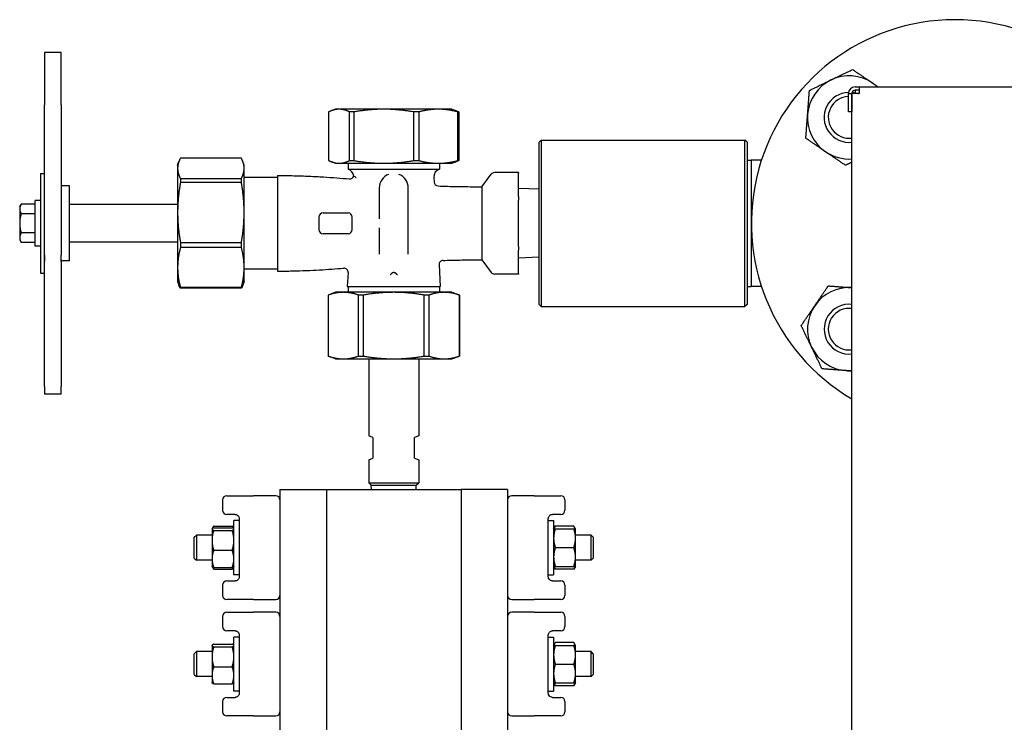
# Model space of a CAD drawing. Header units: inches. Extents: x 18 to 846, y -67 to 561.
# Tile 291 of 656: x 297 to 311, y 236 to 247. Entities that reach past the tile are written whole.
import ezdxf

# ---------------------------------------------------------------- set-up
doc = ezdxf.new("R2010")
doc.units = ezdxf.units.IN
doc.header["$LTSCALE"] = 24
doc.header["$MEASUREMENT"] = 0
doc.layers.add('Visible (ANSI)', color=7, linetype='Continuous', lineweight=30)

msp = doc.modelspace()

# ---------------------------------------------------------------- linework, layer by layer
at = {"layer": 'Visible (ANSI)'}
for p, q in [((297.05263, 246.29633), (297.05263, 245.50941)), ((297.30263, 246.29633), (297.05263, 246.29633)), ((297.30263, 245.50941), (297.30263, 246.29633)), ((309.23913, 245.78036), (309.30263, 245.78036)), ((309.30263, 245.78036), (312.17763, 245.78036)), ((309.30263, 245.78036), (309.30263, 245.68036)), ((309.13913, 245.68036), (309.18913, 245.68036)), ((309.13913, 245.40536), (309.13913, 245.68036)), ((309.18913, 245.68036), (309.18913, 245.40536)), ((309.19013, 219.78036), (309.19013, 245.68036)), ((309.29013, 245.68036), (309.19013, 245.68036)), ((309.30263, 245.73036), (309.23913, 245.73036)), ((309.24013, 245.73036), (309.24013, 245.68036)), ((309.29013, 245.68036), (309.30263, 245.68036)), ((297.05263, 243.2508), (297.05263, 245.50941)), ((297.30263, 245.50941), (297.30263, 243.2508)), ((301.32361, 245.40407), (301.32361, 244.67346)), ((301.42763, 245.44501), (301.37088, 245.42436)), ((301.48092, 245.44501), (301.42763, 245.44501)), ((302.15218, 245.44501), (301.48092, 245.44501)), ((301.70125, 245.40407), (301.63822, 245.40407)), ((301.63822, 244.67346), (301.63822, 245.40407)), ((301.70125, 245.40407), (301.70125, 244.67346)), ((302.97389, 245.44501), (302.15218, 245.44501)), ((302.68026, 245.40407), (302.60311, 245.40407)), ((302.60311, 244.67346), (302.60311, 245.40407)), ((302.68026, 245.40407), (302.68026, 244.67346)), ((303.17763, 245.44501), (302.97389, 245.44501)), ((303.17763, 245.44501), (303.23437, 245.42436)), ((303.28164, 245.40407), (303.26751, 245.40407)), ((303.26751, 244.67346), (303.26751, 245.40407)), ((303.28164, 245.40407), (303.28164, 244.67346)), ((309.18913, 245.40536), (309.13913, 245.40536)), ((304.49013, 244.94911), (304.52138, 244.98036)), ((304.49013, 242.51161), (304.49013, 244.94911)), ((304.52138, 244.98036), (304.52138, 242.48036)), ((304.52138, 244.98036), (307.58388, 244.98036)), ((307.58388, 242.48036), (307.58388, 244.98036)), ((307.61513, 244.94911), (307.58388, 244.98036)), ((307.61513, 244.94911), (307.61513, 242.51161)), ((299.05263, 244.60536), (299.0715, 244.65721)), ((299.05263, 244.60536), (299.05263, 244.55642)), ((300.01168, 244.70737), (299.09357, 244.70737)), ((300.05263, 244.60536), (300.03376, 244.65721)), ((300.05263, 244.55642), (300.05263, 244.60536)), ((301.42763, 244.63251), (301.37088, 244.65317)), ((301.42763, 244.63251), (301.48092, 244.63251)), ((301.48092, 244.63251), (302.15218, 244.63251)), ((301.61513, 244.63251), (301.61513, 244.54536)), ((301.63822, 244.67346), (301.70125, 244.67346)), ((302.15218, 244.63251), (302.97389, 244.63251)), ((302.60311, 244.67346), (302.68026, 244.67346)), ((302.97389, 244.63251), (303.17763, 244.63251)), ((302.99013, 244.63251), (302.99013, 244.54536)), ((303.17763, 244.63251), (303.23437, 244.65317)), ((303.26751, 244.67346), (303.28164, 244.67346)), ((307.61513, 244.67873), (307.67763, 244.68036)), ((307.67763, 244.68036), (307.67763, 242.78036)), ((307.83133, 244.68036), (307.67763, 244.68036)), ((296.99263, 244.48036), (296.99263, 242.98036)), ((296.99263, 244.48036), (297.05263, 244.48036)), ((299.05263, 244.55642), (299.05263, 243.8935)), ((300.05263, 243.8935), (300.05263, 244.55642)), ((300.55263, 244.44892), (300.55263, 243.01181)), ((301.61513, 244.54536), (302.99013, 244.54536)), ((303.62763, 244.28036), (303.7655, 244.46748)), ((304.17763, 244.4929), (303.81581, 244.4929)), ((304.17763, 244.4929), (304.17763, 244.48453)), ((304.17763, 244.13451), (304.17763, 244.48453)), ((297.42763, 244.29286), (297.31825, 244.29286)), ((297.42763, 243.16786), (297.42763, 244.29286)), ((299.09357, 244.40547), (299.09357, 244.34322)), ((299.09357, 244.40547), (300.01168, 244.40547)), ((300.01168, 244.34322), (299.09357, 244.34322)), ((300.01168, 244.34322), (300.01168, 244.40547)), ((300.55263, 244.41786), (300.05263, 244.41786)), ((302.90399, 244.41897), (302.90813, 244.35023)), ((302.08388, 244.26161), (302.08388, 243.79963)), ((302.52138, 243.26403), (302.52138, 244.26161)), ((303.62763, 244.28036), (303.62763, 243.18036)), ((304.49013, 244.24172), (304.17763, 244.25536)), ((296.67763, 243.98036), (296.69996, 244.01904)), ((296.91263, 244.01904), (296.69996, 244.01904)), ((296.91263, 243.38636), (296.91263, 244.07436)), ((296.99263, 244.07436), (296.91263, 244.07436)), ((299.05263, 244.01161), (297.42763, 244.01161)), ((304.17763, 244.13451), (304.17763, 244.08038)), ((304.17763, 243.38035), (304.17763, 244.08038)), ((296.67763, 243.98036), (296.67763, 243.94687)), ((296.67763, 243.94687), (296.67763, 243.73036)), ((296.91263, 243.8747), (296.69996, 243.8747)), ((299.05263, 243.8935), (299.05263, 243.06745)), ((300.05263, 243.06745), (300.05263, 243.8935)), ((301.24013, 243.88661), (301.61513, 243.88661)), ((296.67763, 243.73036), (296.67763, 243.51386)), ((301.17763, 243.82411), (301.17763, 243.63661)), ((301.67763, 243.63661), (301.67763, 243.82411)), ((296.91263, 243.58603), (296.69996, 243.58603)), ((301.61513, 243.57411), (301.24013, 243.57411)), ((302.08388, 243.6611), (302.08388, 243.26403)), ((296.67763, 243.51386), (296.67763, 243.48036)), ((296.67763, 243.48036), (296.69996, 243.44169)), ((296.91263, 243.44169), (296.69996, 243.44169)), ((299.05263, 243.44911), (297.42763, 243.44911)), ((299.09357, 243.44378), (299.09357, 243.36622)), ((299.09357, 243.44378), (300.01168, 243.44378)), ((300.01168, 243.36622), (300.01168, 243.44378)), ((296.99263, 243.38636), (296.91263, 243.38636)), ((300.01168, 243.36622), (299.09357, 243.36622)), ((304.17763, 243.38035), (304.17763, 243.32622)), ((304.17763, 242.9762), (304.17763, 243.32622)), ((297.05263, 243.2508), (297.05263, 243.15372)), ((297.05263, 243.15372), (297.05263, 243.2508)), ((297.05263, 241.27535), (297.05263, 243.15372)), ((297.30263, 243.15372), (297.30263, 243.2508)), ((297.30263, 243.15372), (297.30263, 241.27535)), ((297.42763, 243.16786), (297.31825, 243.16786)), ((303.62763, 243.18036), (303.7655, 242.99325)), ((304.49013, 243.21901), (304.17763, 243.20536)), ((296.99263, 242.98036), (297.05263, 242.98036)), ((299.05263, 243.06745), (299.05263, 242.85536)), ((300.05263, 242.85536), (300.05263, 243.06745)), ((300.55263, 243.04286), (300.05263, 243.04286)), ((301.61516, 242.98986), (301.60263, 242.78186)), ((302.98311, 243.10586), (303.00263, 242.78186)), ((304.17763, 242.96783), (303.81581, 242.96783)), ((304.17763, 242.9762), (304.17763, 242.96783)), ((299.05263, 242.85536), (299.0715, 242.80352)), ((300.05263, 242.85536), (300.03376, 242.80352)), ((299.09357, 242.76868), (299.09357, 242.75336)), ((299.09357, 242.76868), (300.01168, 242.76868)), ((300.01168, 242.75336), (299.09357, 242.75336)), ((300.01168, 242.75336), (300.01168, 242.76868)), ((301.42763, 242.69286), (301.31513, 242.65192)), ((301.54485, 242.69286), (301.42763, 242.69286)), ((302.30263, 242.69286), (301.54485, 242.69286)), ((301.60263, 242.78186), (303.00263, 242.78186)), ((301.61513, 242.78186), (301.61513, 242.69286)), ((303.0604, 242.69286), (302.30263, 242.69286)), ((302.99013, 242.78186), (302.99013, 242.69286)), ((303.17763, 242.69286), (303.0604, 242.69286)), ((303.17763, 242.69286), (303.29013, 242.65192)), ((307.61513, 242.782), (307.67763, 242.78036)), ((307.83133, 242.78036), (307.67763, 242.78036)), ((301.31598, 242.65192), (301.31513, 242.65192)), ((301.31513, 242.65192), (301.31513, 241.73381)), ((301.31598, 242.65192), (301.31598, 241.73381)), ((301.84488, 242.65192), (301.77373, 242.65192)), ((301.77373, 241.73381), (301.77373, 242.65192)), ((301.84488, 242.65192), (301.84488, 241.73381)), ((302.83153, 242.65192), (302.76037, 242.65192)), ((302.76037, 241.73381), (302.76037, 242.65192)), ((302.83153, 242.65192), (302.83153, 241.73381)), ((303.29013, 242.65192), (303.28927, 242.65192)), ((303.28927, 241.73381), (303.28927, 242.65192)), ((303.29013, 242.65192), (303.29013, 241.73381)), ((304.49013, 242.51161), (304.52138, 242.48036)), ((304.52138, 242.48036), (307.58388, 242.48036)), ((307.61513, 242.51161), (307.58388, 242.48036)), ((301.42763, 241.69286), (301.31513, 241.73381)), ((301.31513, 241.73381), (301.31598, 241.73381)), ((301.42763, 241.69286), (301.54485, 241.69286)), ((301.54485, 241.69286), (302.30263, 241.69286)), ((301.77373, 241.73381), (301.84488, 241.73381)), ((301.92763, 241.69286), (301.92763, 240.5375)), ((302.30263, 241.69286), (303.0604, 241.69286)), ((302.67763, 241.69286), (302.67763, 240.5375)), ((302.76037, 241.73381), (302.83153, 241.73381)), ((303.0604, 241.69286), (303.17763, 241.69286)), ((303.17763, 241.69286), (303.29013, 241.73381)), ((303.28927, 241.73381), (303.29013, 241.73381)), ((297.05263, 241.27535), (297.05263, 241.1644)), ((297.30263, 241.1644), (297.30263, 241.27535)), ((297.30263, 241.1644), (297.05263, 241.1644)), ((301.99013, 240.51161), (301.92763, 240.5375)), ((301.99013, 240.51161), (301.99013, 240.19911)), ((302.67763, 240.5375), (302.61513, 240.51161)), ((302.61513, 240.19911), (302.61513, 240.51161)), ((301.92763, 240.17323), (301.99013, 240.19911)), ((301.92763, 240.17323), (301.92763, 239.83036)), ((302.61513, 240.19911), (302.67763, 240.17323)), ((302.67763, 240.17323), (302.67763, 239.83036)), ((300.59113, 239.73036), (301.29113, 239.73036)), ((300.59113, 239.73036), (300.59113, 225.73036)), ((301.29113, 239.73036), (303.31413, 239.73036)), ((301.29113, 239.73036), (301.29113, 225.73036)), ((301.92763, 239.83036), (302.67763, 239.83036)), ((301.96513, 239.79286), (301.92763, 239.83036)), ((301.96513, 239.79286), (302.64013, 239.79286)), ((301.96676, 239.73036), (301.96513, 239.79286)), ((302.63849, 239.73036), (302.64013, 239.79286)), ((302.64013, 239.79286), (302.67763, 239.83036)), ((303.31413, 239.73036), (303.31413, 225.73036)), ((304.01413, 239.73036), (303.31413, 239.73036)), ((304.01413, 239.73036), (304.01413, 225.73036)), ((299.72863, 239.57286), (299.72863, 239.41786)), ((299.79113, 239.63536), (300.13838, 239.63536)), ((300.13838, 239.63536), (300.19386, 239.63536)), ((300.52863, 239.63536), (300.19386, 239.63536)), ((304.41139, 239.63536), (304.07663, 239.63536)), ((304.41139, 239.63536), (304.46687, 239.63536)), ((304.46687, 239.63536), (304.81413, 239.63536)), ((304.87663, 239.57286), (304.87663, 239.41786)), ((299.91613, 239.35536), (299.79113, 239.35536)), ((299.89863, 238.44886), (299.89863, 239.26186)), ((299.97863, 239.26186), (299.89863, 239.26186)), ((299.97863, 239.29286), (299.97863, 238.41786)), ((304.62663, 238.41786), (304.62663, 239.29286)), ((304.62663, 239.26186), (304.70663, 239.26186)), ((304.81413, 239.35536), (304.68913, 239.35536)), ((304.70663, 239.26186), (304.70663, 238.44886)), ((299.56963, 239.13686), (299.57085, 239.13898)), ((299.56963, 239.13686), (299.56963, 239.13477)), ((299.56963, 239.13477), (299.56963, 238.96537)), ((299.57085, 239.13898), (299.59186, 239.17538)), ((299.59477, 239.18029), (299.87348, 239.18029)), ((299.59477, 239.15456), (299.87348, 239.15456)), ((299.59477, 239.11497), (299.87348, 239.11497)), ((299.89741, 239.13898), (299.87639, 239.17538)), ((299.89863, 239.13686), (299.89741, 239.13898)), ((304.70663, 239.13686), (304.73177, 239.18041)), ((305.01048, 239.18041), (304.73177, 239.18041)), ((304.73177, 239.13686), (305.01048, 239.13686)), ((305.03563, 239.13686), (305.01048, 239.18041)), ((305.03563, 238.99611), (305.03563, 239.13686)), ((299.30263, 239.01161), (299.33388, 239.04286)), ((299.30263, 238.69911), (299.30263, 239.01161)), ((299.33388, 239.04286), (299.33388, 238.66786)), ((299.56963, 239.04286), (299.33388, 239.04286)), ((299.56963, 238.96537), (299.56963, 238.68597)), ((305.27138, 239.04286), (305.03563, 239.04286)), ((305.03563, 238.71461), (305.03563, 238.99611)), ((305.27138, 238.66786), (305.27138, 239.04286)), ((305.30263, 239.01161), (305.27138, 239.04286)), ((305.30263, 239.01161), (305.30263, 238.69911)), ((299.59477, 238.81577), (299.87348, 238.81577)), ((304.73177, 238.85536), (305.01048, 238.85536)), ((299.30263, 238.69911), (299.33388, 238.66786)), ((299.56963, 238.66786), (299.33388, 238.66786)), ((299.56963, 238.68597), (299.56963, 238.57386)), ((305.03563, 238.57386), (305.03563, 238.71461)), ((305.27138, 238.66786), (305.03563, 238.66786)), ((305.30263, 238.69911), (305.27138, 238.66786)), ((299.56963, 238.57386), (299.57085, 238.57175)), ((299.57085, 238.57175), (299.59186, 238.53535)), ((299.59477, 238.55616), (299.87348, 238.55616)), ((299.59477, 238.53044), (299.87348, 238.53044)), ((299.89741, 238.57175), (299.87639, 238.53535)), ((299.89863, 238.57386), (299.89741, 238.57175)), ((304.70663, 238.57386), (304.73177, 238.53032)), ((304.73177, 238.57386), (305.01048, 238.57386)), ((305.01048, 238.53032), (304.73177, 238.53032)), ((305.03563, 238.57386), (305.01048, 238.53032)), ((299.97863, 238.44886), (299.89863, 238.44886)), ((304.62663, 238.44886), (304.70663, 238.44886)), ((299.72863, 238.29286), (299.72863, 238.13786)), ((299.79113, 238.35536), (299.91613, 238.35536)), ((304.68913, 238.35536), (304.81413, 238.35536)), ((304.87663, 238.29286), (304.87663, 238.13786)), ((300.13838, 238.07536), (299.79113, 238.07536)), ((300.19386, 238.07536), (300.13838, 238.07536)), ((300.19386, 238.07536), (300.52863, 238.07536)), ((304.07663, 238.07536), (304.41139, 238.07536)), ((304.46687, 238.07536), (304.41139, 238.07536)), ((304.81413, 238.07536), (304.46687, 238.07536)), ((299.72863, 237.82286), (299.72863, 237.66786)), ((299.79113, 237.88536), (300.13838, 237.88536)), ((300.13838, 237.88536), (300.19386, 237.88536)), ((300.52863, 237.88536), (300.19386, 237.88536)), ((304.41139, 237.88536), (304.07663, 237.88536)), ((304.41139, 237.88536), (304.46687, 237.88536)), ((304.46687, 237.88536), (304.81413, 237.88536)), ((304.87663, 237.82286), (304.87663, 237.66786)), ((299.91613, 237.60536), (299.79113, 237.60536)), ((299.89863, 236.69886), (299.89863, 237.51186)), ((299.97863, 237.51186), (299.89863, 237.51186)), ((299.97863, 237.54286), (299.97863, 236.66786)), ((304.62663, 236.66786), (304.62663, 237.54286)), ((304.62663, 237.51186), (304.70663, 237.51186)), ((304.81413, 237.60536), (304.68913, 237.60536)), ((304.70663, 237.51186), (304.70663, 236.69886)), ((299.56963, 237.38686), (299.57085, 237.38898)), ((299.56963, 237.38686), (299.56963, 237.38477)), ((299.56963, 237.38477), (299.56963, 237.21537)), ((299.59477, 237.40456), (299.87348, 237.40456)), ((299.59477, 237.36497), (299.87348, 237.36497)), ((299.89863, 237.38686), (299.89741, 237.38898)), ((304.70663, 237.38686), (304.73177, 237.43041)), ((305.01048, 237.43041), (304.73177, 237.43041)), ((304.73177, 237.38686), (305.01048, 237.38686)), ((305.03563, 237.38686), (305.01048, 237.43041)), ((305.03563, 237.24611), (305.03563, 237.38686)), ((299.30263, 237.26161), (299.33388, 237.29286)), ((299.30263, 236.94911), (299.30263, 237.26161)), ((299.33388, 237.29286), (299.33388, 236.91786)), ((299.56963, 237.29286), (299.33388, 237.29286)), ((299.56963, 237.21537), (299.56963, 236.93597)), ((305.27138, 237.29286), (305.03563, 237.29286)), ((305.03563, 236.96461), (305.03563, 237.24611)), ((305.27138, 236.91786), (305.27138, 237.29286)), ((305.30263, 237.26161), (305.27138, 237.29286)), ((305.30263, 237.26161), (305.30263, 236.94911)), ((299.59477, 237.06577), (299.87348, 237.06577)), ((304.73177, 237.10536), (305.01048, 237.10536)), ((299.30263, 236.94911), (299.33388, 236.91786)), ((299.56963, 236.91786), (299.33388, 236.91786)), ((299.56963, 236.93597), (299.56963, 236.82386)), ((305.03563, 236.82386), (305.03563, 236.96461)), ((305.27138, 236.91786), (305.03563, 236.91786)), ((305.30263, 236.94911), (305.27138, 236.91786)), ((299.56963, 236.82386), (299.57085, 236.82175)), ((299.59477, 236.80616), (299.87348, 236.80616)), ((299.89863, 236.82386), (299.89741, 236.82175)), ((304.70663, 236.82386), (304.73177, 236.78032)), ((304.73177, 236.82386), (305.01048, 236.82386)), ((305.01048, 236.78032), (304.73177, 236.78032)), ((305.03563, 236.82386), (305.01048, 236.78032)), ((299.79113, 236.60536), (299.91613, 236.60536)), ((299.97863, 236.69886), (299.89863, 236.69886)), ((304.62663, 236.69886), (304.70663, 236.69886)), ((304.68913, 236.60536), (304.81413, 236.60536)), ((299.72863, 236.54286), (299.72863, 236.38786)), ((304.87663, 236.54286), (304.87663, 236.38786)), ((300.13838, 236.32536), (299.79113, 236.32536)), ((300.19386, 236.32536), (300.13838, 236.32536)), ((300.19386, 236.32536), (300.52863, 236.32536)), ((304.07663, 236.32536), (304.41139, 236.32536)), ((304.46687, 236.32536), (304.41139, 236.32536)), ((304.81413, 236.32536), (304.46687, 236.32536))]:
    msp.add_line(p, q, dxfattribs=at)
for centre, radius, start, end in [((310.74013, 243.73036), 3.06, 300.433365, 239.566635), ((309.14914, 245.32135), 0.625, 55.713388, 115.713388), ((309.14914, 245.32135), 0.625, 115.713388, 175.713388), ((309.23913, 245.68036), 0.1, 90, 180), ((309.14914, 245.32135), 0.625, 47.257857, 55.713388), ((309.14914, 245.32135), 0.37513, 91.331825, 276.273263), ((309.14914, 245.32135), 0.375, 91.335413, 276.275389), ((309.14914, 245.32135), 0.3125, 91.835565, 277.537139), ((309.23913, 245.68036), 0.05, 90, 180), ((309.14914, 245.32135), 0.3125, 82.462861, 82.647766), ((309.14914, 245.32135), 0.375, 75.957552, 83.586646), ((309.14914, 245.32135), 0.37513, 75.962387, 83.583412), ((309.14914, 245.32135), 0.625, 175.713388, 235.713388), ((309.14914, 245.32135), 0.625, 235.713388, 273.760409), ((301.57649, 244.42649), 0.125, 6.544845, 71.994266), ((302.30263, 244.26161), 0.21875, 110.91922, 180), ((302.30263, 244.26161), 0.21875, 0, 69.08078), ((303.02877, 244.42649), 0.125, 108.005734, 183.447874), ((303.81581, 244.4304), 0.0625, 90, 143.615648), ((297.31825, 244.27724), 0.01562, 90, 180), ((301.6411, 244.45963), 0.0625, 265.040364, 342.402259), ((302.97052, 244.35399), 0.0625, 183.447874, 267.617645), ((301.24013, 243.82411), 0.0625, 90, 180), ((301.61513, 243.82411), 0.0625, 0, 90), ((301.24013, 243.63661), 0.0625, 180, 270), ((301.61513, 243.63661), 0.0625, 270, 0), ((303.04549, 243.10962), 0.0625, 92.023335, 183.447874), ((301.55277, 242.99362), 0.0625, 356.552126, 94.715029), ((303.81581, 243.03033), 0.0625, 216.384352, 270), ((309.14914, 242.13937), 0.625, 86.239591, 145.713388), ((309.14914, 242.13937), 0.625, 145.713388, 205.713388), ((309.14914, 242.13937), 0.37513, 83.726737, 276.273263), ((309.14914, 242.13937), 0.375, 83.724611, 276.275389), ((309.14914, 242.13937), 0.3125, 82.462861, 277.537139), ((309.14914, 242.13937), 0.625, 205.713388, 265.713388), ((309.14914, 242.13937), 0.625, 265.713388, 273.760409), ((299.79113, 239.57286), 0.0625, 90, 180), ((300.52863, 239.57286), 0.0625, 0, 90), ((304.07663, 239.57286), 0.0625, 90, 180), ((304.81413, 239.57286), 0.0625, 0, 90), ((299.79113, 239.41786), 0.0625, 180, 270), ((304.81413, 239.41786), 0.0625, 270, 0), ((299.79113, 238.29286), 0.0625, 90, 180), ((304.81413, 238.29286), 0.0625, 0, 90), ((299.79113, 238.13786), 0.0625, 180, 270), ((300.52863, 238.13786), 0.0625, 270, 0), ((304.07663, 238.13786), 0.0625, 180, 270), ((304.81413, 238.13786), 0.0625, 270, 0), ((299.79113, 237.82286), 0.0625, 90, 180), ((300.52863, 237.82286), 0.0625, 0, 90), ((304.07663, 237.82286), 0.0625, 90, 180), ((304.81413, 237.82286), 0.0625, 0, 90), ((299.79113, 237.66786), 0.0625, 180, 270), ((304.81413, 237.66786), 0.0625, 270, 0), ((299.79113, 236.54286), 0.0625, 90, 180), ((304.81413, 236.54286), 0.0625, 0, 90), ((299.79113, 236.38786), 0.0625, 180, 270), ((300.52863, 236.38786), 0.0625, 270, 0), ((304.07663, 236.38786), 0.0625, 180, 270), ((304.81413, 236.38786), 0.0625, 270, 0)]:
    msp.add_arc(centre, radius, start, end, dxfattribs=at)
for points, weights in [([(308.87797, 245.88446), (309.02885, 245.95712), (309.20308, 246.04102)], [1, 1.0379548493, 1]), ([(309.20308, 246.04102), (309.36285, 245.93209), (309.50122, 245.83775)], [1, 1.0379548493, 1]), ([(308.55286, 245.72791), (308.72708, 245.81181), (308.87797, 245.88446)], [1, 1.0379548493, 1]), ([(309.50122, 245.83775), (309.54303, 245.80924), (309.58538, 245.78036)], [1, 1.0111717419, 1.01576683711]), ([(308.52588, 245.36807), (308.5384, 245.53507), (308.55286, 245.72791)], [1, 1.0379548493, 1]), ([(301.48092, 245.44501), (301.40701, 245.44501), (301.32361, 245.40407)], [1, 1.07154778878, 1.0788594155]), ([(301.63822, 245.40407), (301.55482, 245.44501), (301.48092, 245.44501)], [1.0788594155, 1.07154778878, 1]), ([(302.15218, 245.44501), (301.94033, 245.44501), (301.70125, 245.40407)], [1, 1.07154778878, 1.0788594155]), ([(302.60311, 245.40407), (302.36402, 245.44501), (302.15218, 245.44501)], [1.0788594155, 1.07154778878, 1]), ([(302.97389, 245.44501), (302.83594, 245.44501), (302.68026, 245.40407)], [1, 1.07154778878, 1.0788594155]), ([(303.26751, 245.40407), (303.11183, 245.44501), (302.97389, 245.44501)], [1.0788594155, 1.07154778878, 1]), ([(303.23437, 245.42436), (303.25732, 245.41601), (303.28164, 245.40407)], [1.06905877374, 1.07671691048, 1.0788594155]), ([(308.49891, 245.00824), (308.51337, 245.20107), (308.52588, 245.36807)], [1, 1.0379548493, 1]), ([(308.79705, 244.80496), (308.65869, 244.8993), (308.49891, 245.00824)], [1, 1.0379548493, 1]), ([(309.09519, 244.60169), (308.93542, 244.71062), (308.79705, 244.80496)], [1, 1.0379548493, 1]), ([(299.09357, 244.70737), (299.05263, 244.62733), (299.05263, 244.55642)], [1.06691969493, 1.06560189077, 1]), ([(300.05263, 244.55642), (300.05263, 244.62733), (300.01168, 244.70737)], [1, 1.06560189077, 1.06691969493]), ([(301.32361, 244.67346), (301.40701, 244.63251), (301.48092, 244.63251)], [1.0788594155, 1.07154778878, 1]), ([(301.48092, 244.63251), (301.55482, 244.63251), (301.63822, 244.67346)], [1, 1.07154778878, 1.0788594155]), ([(301.70125, 244.67346), (301.94033, 244.63251), (302.15218, 244.63251)], [1.0788594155, 1.07154778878, 1]), ([(302.15218, 244.63251), (302.36402, 244.63251), (302.60311, 244.67346)], [1, 1.07154778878, 1.0788594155]), ([(302.68026, 244.67346), (302.83594, 244.63251), (302.97389, 244.63251)], [1.0788594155, 1.07154778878, 1]), ([(302.97389, 244.63251), (303.11183, 244.63251), (303.26751, 244.67346)], [1, 1.07154778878, 1.0788594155]), ([(303.28164, 244.67346), (303.25732, 244.66152), (303.23437, 244.65317)], [1.0788594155, 1.07671691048, 1.06905877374]), ([(309.19013, 244.6474), (309.14424, 244.6253), (309.09519, 244.60169)], [1.01510149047, 1.01040098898, 1]), ([(299.05263, 244.55642), (299.05263, 244.4855), (299.09357, 244.40547)], [1, 1.06560189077, 1.06691969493]), ([(300.01168, 244.40547), (300.05263, 244.4855), (300.05263, 244.55642)], [1.06691969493, 1.06560189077, 1]), ([(299.09357, 244.34322), (299.05263, 244.10478), (299.05263, 243.8935)], [1.06691969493, 1.06560189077, 1]), ([(300.05263, 243.8935), (300.05263, 244.10478), (300.01168, 244.34322)], [1, 1.06560189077, 1.06691969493]), ([(296.69996, 244.01904), (296.67763, 243.98036), (296.67763, 243.94687)], [1, 1.0379548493, 1]), ([(296.67763, 243.94687), (296.67763, 243.91338), (296.69996, 243.8747)], [1, 1.0379548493, 1]), ([(296.69996, 243.8747), (296.67763, 243.79735), (296.67763, 243.73036)], [1, 1.0379548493, 1]), ([(299.05263, 243.8935), (299.05263, 243.68222), (299.09357, 243.44378)], [1, 1.06560189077, 1.06691969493]), ([(300.01168, 243.44378), (300.05263, 243.68222), (300.05263, 243.8935)], [1.06691969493, 1.06560189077, 1]), ([(296.67763, 243.73036), (296.67763, 243.66338), (296.69996, 243.58603)], [1, 1.0379548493, 1]), ([(296.69996, 243.58603), (296.67763, 243.54735), (296.67763, 243.51386)], [1, 1.0379548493, 1]), ([(296.67763, 243.51386), (296.67763, 243.48036), (296.69996, 243.44169)], [1, 1.0379548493, 1]), ([(299.09357, 243.36622), (299.05263, 243.20781), (299.05263, 243.06745)], [1.06691969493, 1.06560189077, 1]), ([(300.05263, 243.06745), (300.05263, 243.20781), (300.01168, 243.36622)], [1, 1.06560189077, 1.06691969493]), ([(299.05263, 243.06745), (299.05263, 242.92709), (299.09357, 242.76868)], [1, 1.06560189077, 1.06691969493]), ([(300.01168, 242.76868), (300.05263, 242.92709), (300.05263, 243.06745)], [1.06691969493, 1.06560189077, 1]), ([(302.27763, 242.9818), (302.26403, 242.97359), (302.2504, 242.95645)], [1.00875771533, 1.00839537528, 1.00763899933]), ([(302.32762, 242.9818), (302.30263, 242.99687), (302.27763, 242.9818)], [1.00006274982, 1.00072339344, 1.00006274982]), ([(302.35486, 242.95645), (302.34122, 242.97359), (302.32762, 242.9818)], [1.00763899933, 1.00839537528, 1.00875771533]), ([(299.09357, 242.75336), (299.08034, 242.77923), (299.0715, 242.80352)], [1.06691969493, 1.06649332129, 1.0593374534]), ([(300.03376, 242.80352), (300.02492, 242.77923), (300.01168, 242.75336)], [1.0593374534, 1.06649332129, 1.06691969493]), ([(301.54485, 242.69286), (301.43733, 242.69286), (301.31598, 242.65192)], [1, 1.06560189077, 1.06691969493]), ([(301.77373, 242.65192), (301.65238, 242.69286), (301.54485, 242.69286)], [1.06691969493, 1.06560189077, 1]), ([(302.30263, 242.69286), (302.08758, 242.69286), (301.84488, 242.65192)], [1, 1.06560189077, 1.06691969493]), ([(302.76037, 242.65192), (302.51768, 242.69286), (302.30263, 242.69286)], [1.06691969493, 1.06560189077, 1]), ([(303.0604, 242.69286), (302.95287, 242.69286), (302.83153, 242.65192)], [1, 1.06560189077, 1.06691969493]), ([(303.28927, 242.65192), (303.16792, 242.69286), (303.0604, 242.69286)], [1.06691969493, 1.06560189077, 1]), ([(308.63274, 242.49146), (308.72708, 242.62982), (308.83602, 242.7896)], [1, 1.0379548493, 1]), ([(308.83602, 242.7896), (309.02578, 242.77537), (309.19013, 242.76306)], [1, 1.03732759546, 1.0012337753]), ([(308.42947, 242.19332), (308.5384, 242.35309), (308.63274, 242.49146)], [1, 1.0379548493, 1]), ([(308.58603, 241.86821), (308.51337, 242.01909), (308.42947, 242.19332)], [1, 1.0379548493, 1]), ([(308.74259, 241.54309), (308.65869, 241.71732), (308.58603, 241.86821)], [1, 1.0379548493, 1]), ([(301.31598, 241.73381), (301.43733, 241.69286), (301.54485, 241.69286)], [1.06691969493, 1.06560189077, 1]), ([(301.54485, 241.69286), (301.65238, 241.69286), (301.77373, 241.73381)], [1, 1.06560189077, 1.06691969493]), ([(301.84488, 241.73381), (302.08758, 241.69286), (302.30263, 241.69286)], [1.06691969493, 1.06560189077, 1]), ([(302.30263, 241.69286), (302.51768, 241.69286), (302.76037, 241.73381)], [1, 1.06560189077, 1.06691969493]), ([(302.83153, 241.73381), (302.95287, 241.69286), (303.0604, 241.69286)], [1.06691969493, 1.06560189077, 1]), ([(303.0604, 241.69286), (303.16792, 241.69286), (303.28927, 241.73381)], [1, 1.06560189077, 1.06691969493]), ([(309.10242, 241.51612), (308.93542, 241.52864), (308.74259, 241.54309)], [1, 1.0379548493, 1]), ([(309.19013, 241.50955), (309.14606, 241.51285), (309.10242, 241.51612)], [1.01439040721, 1.00964737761, 1]), ([(299.59477, 239.15456), (299.56963, 239.14396), (299.56963, 239.13477)], [1, 1.0379548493, 1]), ([(299.56963, 239.13477), (299.56963, 239.12558), (299.59477, 239.11497)], [1, 1.0379548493, 1]), ([(299.59477, 239.11497), (299.56963, 239.0348), (299.56963, 238.96537)], [1, 1.0379548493, 1]), ([(299.59477, 239.18029), (299.58378, 239.16217), (299.5777, 239.14571)], [1, 1.01624676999, 1.01858451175]), ([(299.89055, 239.14571), (299.88448, 239.16217), (299.87348, 239.18029)], [1.01858451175, 1.01624676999, 1]), ([(299.89863, 239.13477), (299.89863, 239.14396), (299.87348, 239.15456)], [1, 1.0379548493, 1]), ([(299.87348, 239.11497), (299.89863, 239.12558), (299.89863, 239.13477)], [1, 1.0379548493, 1]), ([(299.89863, 238.96537), (299.89863, 239.0348), (299.87348, 239.11497)], [1, 1.0379548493, 1]), ([(304.70663, 239.13686), (304.70663, 239.13686), (304.73177, 239.13686)], [1, 1.0379548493, 1]), ([(304.73177, 239.13686), (304.70663, 239.06144), (304.70663, 238.99611)], [1, 1.0379548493, 1]), ([(304.73177, 239.18041), (304.71851, 239.15745), (304.71236, 239.13686)], [1, 1.01965956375, 1.01895290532]), ([(305.02989, 239.13686), (305.02374, 239.15745), (305.01048, 239.18041)], [1.01895290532, 1.01965956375, 1]), ([(305.01048, 239.13686), (305.03563, 239.13686), (305.03563, 239.13686)], [1, 1.0379548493, 1]), ([(305.03563, 238.99611), (305.03563, 239.06144), (305.01048, 239.13686)], [1, 1.0379548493, 1]), ([(299.56963, 238.96537), (299.56963, 238.89594), (299.59477, 238.81577)], [1, 1.0379548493, 1]), ([(299.87348, 238.81577), (299.89863, 238.89594), (299.89863, 238.96537)], [1, 1.0379548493, 1]), ([(304.70663, 238.99611), (304.70663, 238.93079), (304.73177, 238.85536)], [1, 1.0379548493, 1]), ([(305.01048, 238.85536), (305.03563, 238.93079), (305.03563, 238.99611)], [1, 1.0379548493, 1]), ([(299.59477, 238.81577), (299.56963, 238.74621), (299.56963, 238.68597)], [1, 1.0379548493, 1]), ([(299.89863, 238.68597), (299.89863, 238.74621), (299.87348, 238.81577)], [1, 1.0379548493, 1]), ([(304.73177, 238.85536), (304.70663, 238.77994), (304.70663, 238.71461)], [1, 1.0379548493, 1]), ([(305.03563, 238.71461), (305.03563, 238.77994), (305.01048, 238.85536)], [1, 1.0379548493, 1]), ([(299.56963, 238.68597), (299.56963, 238.62573), (299.59477, 238.55616)], [1, 1.0379548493, 1]), ([(299.87348, 238.55616), (299.89863, 238.62573), (299.89863, 238.68597)], [1, 1.0379548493, 1]), ([(304.70663, 238.71461), (304.70663, 238.64929), (304.73177, 238.57386)], [1, 1.0379548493, 1]), ([(305.01048, 238.57386), (305.03563, 238.64929), (305.03563, 238.71461)], [1, 1.0379548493, 1]), ([(299.59477, 238.55616), (299.57504, 238.56449), (299.57085, 238.57175)], [1, 1.02954253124, 1.01309562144]), ([(299.5793, 238.56396), (299.58514, 238.54792), (299.59477, 238.53044)], [1.01777583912, 1.01420217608, 1]), ([(299.59477, 238.53044), (299.59327, 238.53291), (299.59186, 238.53535)], [1, 1.00218611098, 1.00412039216]), ([(299.89741, 238.57175), (299.89321, 238.56449), (299.87348, 238.55616)], [1.01309562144, 1.02954253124, 1]), ([(299.87348, 238.53044), (299.88311, 238.54792), (299.88895, 238.56396)], [1, 1.01420217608, 1.01777583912]), ([(299.87639, 238.53535), (299.87498, 238.53291), (299.87348, 238.53044)], [1.00412039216, 1.00218611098, 1]), ([(304.73177, 238.57386), (304.70663, 238.57386), (304.70663, 238.57386)], [1, 1.0379548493, 1]), ([(304.71236, 238.57386), (304.71851, 238.55328), (304.73177, 238.53032)], [1.01895290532, 1.01965956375, 1]), ([(305.03563, 238.57386), (305.03563, 238.57386), (305.01048, 238.57386)], [1, 1.0379548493, 1]), ([(305.01048, 238.53032), (305.02374, 238.55328), (305.02989, 238.57386)], [1, 1.01965956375, 1.01895290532]), ([(299.59477, 237.40456), (299.56963, 237.39396), (299.56963, 237.38477)], [1, 1.0379548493, 1]), ([(299.56963, 237.38477), (299.56963, 237.37558), (299.59477, 237.36497)], [1, 1.0379548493, 1]), ([(299.59477, 237.36497), (299.56963, 237.2848), (299.56963, 237.21537)], [1, 1.0379548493, 1]), ([(299.89863, 237.38477), (299.89863, 237.39396), (299.87348, 237.40456)], [1, 1.0379548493, 1]), ([(299.87348, 237.36497), (299.89863, 237.37558), (299.89863, 237.38477)], [1, 1.0379548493, 1]), ([(299.89863, 237.21537), (299.89863, 237.2848), (299.87348, 237.36497)], [1, 1.0379548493, 1]), ([(304.70663, 237.38686), (304.70663, 237.38686), (304.73177, 237.38686)], [1, 1.0379548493, 1]), ([(304.73177, 237.38686), (304.70663, 237.31144), (304.70663, 237.24611)], [1, 1.0379548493, 1]), ([(304.73177, 237.43041), (304.71851, 237.40745), (304.71236, 237.38686)], [1, 1.01965956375, 1.01895290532]), ([(305.02989, 237.38686), (305.02374, 237.40745), (305.01048, 237.43041)], [1.01895290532, 1.01965956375, 1]), ([(305.01048, 237.38686), (305.03563, 237.38686), (305.03563, 237.38686)], [1, 1.0379548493, 1]), ([(305.03563, 237.24611), (305.03563, 237.31144), (305.01048, 237.38686)], [1, 1.0379548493, 1]), ([(299.56963, 237.21537), (299.56963, 237.14594), (299.59477, 237.06577)], [1, 1.0379548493, 1]), ([(299.87348, 237.06577), (299.89863, 237.14594), (299.89863, 237.21537)], [1, 1.0379548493, 1]), ([(304.70663, 237.24611), (304.70663, 237.18079), (304.73177, 237.10536)], [1, 1.0379548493, 1]), ([(305.01048, 237.10536), (305.03563, 237.18079), (305.03563, 237.24611)], [1, 1.0379548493, 1]), ([(299.59477, 237.06577), (299.56963, 236.99621), (299.56963, 236.93597)], [1, 1.0379548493, 1]), ([(299.89863, 236.93597), (299.89863, 236.99621), (299.87348, 237.06577)], [1, 1.0379548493, 1]), ([(304.73177, 237.10536), (304.70663, 237.02994), (304.70663, 236.96461)], [1, 1.0379548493, 1]), ([(305.03563, 236.96461), (305.03563, 237.02994), (305.01048, 237.10536)], [1, 1.0379548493, 1]), ([(299.56963, 236.93597), (299.56963, 236.87573), (299.59477, 236.80616)], [1, 1.0379548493, 1]), ([(299.87348, 236.80616), (299.89863, 236.87573), (299.89863, 236.93597)], [1, 1.0379548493, 1]), ([(304.70663, 236.96461), (304.70663, 236.89929), (304.73177, 236.82386)], [1, 1.0379548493, 1]), ([(305.01048, 236.82386), (305.03563, 236.89929), (305.03563, 236.96461)], [1, 1.0379548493, 1]), ([(299.59477, 236.80616), (299.57504, 236.81449), (299.57085, 236.82175)], [1, 1.02954253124, 1.01309562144]), ([(299.89741, 236.82175), (299.89321, 236.81449), (299.87348, 236.80616)], [1.01309562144, 1.02954253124, 1]), ([(304.73177, 236.82386), (304.70663, 236.82386), (304.70663, 236.82386)], [1, 1.0379548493, 1]), ([(304.71236, 236.82386), (304.71851, 236.80328), (304.73177, 236.78032)], [1.01895290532, 1.01965956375, 1]), ([(305.03563, 236.82386), (305.03563, 236.82386), (305.01048, 236.82386)], [1, 1.0379548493, 1]), ([(305.01048, 236.78032), (305.02374, 236.80328), (305.02989, 236.82386)], [1, 1.01965956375, 1.01895290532])]:
    msp.add_rational_spline(points, weights, degree=2, dxfattribs=at)
for points, knots in [([(300.55263, 244.44892), (300.63864, 244.44892), (300.72106, 244.44789), (300.87983, 244.44423), (300.95616, 244.44159), (301.1037, 244.4351), (301.1749, 244.43124), (301.31303, 244.42267), (301.37996, 244.41796), (301.5103, 244.40799), (301.57372, 244.40274), (301.63569, 244.39736)], [1, 1, 1, 1, 1.05515271, 1.05515271, 1.110305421, 1.110305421, 1.165458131, 1.165458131, 1.220610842, 1.220610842, 1.275763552, 1.275763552, 1.275763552, 1.275763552]), ([(301.70067, 244.44073), (301.70067, 244.44073), (301.70069, 244.44072), (301.70081, 244.44065), (301.70096, 244.44056), (301.70159, 244.44017), (301.70227, 244.43975), (301.70793, 244.43625), (301.71899, 244.4294), (301.73465, 244.41918), (301.73481, 244.41907), (301.73497, 244.41897)], [0.515559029, 0.515559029, 0.515559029, 0.515559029, 0.536492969, 0.536492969, 0.575754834, 0.575754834, 0.651536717, 0.651536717, 1.032417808, 1.032417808, 1.036304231, 1.036304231, 1.036304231, 1.036304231]), ([(297.30263, 244.27709), (297.30282, 244.2773), (297.30295, 244.27747), (297.30346, 244.27816), (297.30367, 244.27854), (297.30367, 244.27854)], [0.065041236, 0.065041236, 0.065041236, 0.065041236, 0.0770531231, 0.0770531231, 0.1201161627, 0.1201161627, 0.1201161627, 0.1201161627]), ([(297.30263, 244.23099), (297.30263, 244.23111), (297.30263, 244.23125), (297.30263, 244.23147), (297.30263, 244.23157), (297.30263, 244.23177), (297.30263, 244.23186), (297.30264, 244.23193), (297.30264, 244.23195), (297.30264, 244.23195)], [0, 0, 0, 0, 0.00185340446, 0.00185340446, 0.00368384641, 0.00368384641, 0.00609395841, 0.00609395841, 0.00735151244, 0.00735151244, 0.00735151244, 0.00735151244]), ([(302.96792, 244.29155), (303.01701, 244.2895), (303.06538, 244.28779), (303.16043, 244.28498), (303.2071, 244.28388), (303.29833, 244.28218), (303.3429, 244.28159), (303.42942, 244.28079), (303.47138, 244.28058), (303.55209, 244.28037), (303.59084, 244.28036), (303.62763, 244.28036)], [1.724537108, 1.724537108, 1.724537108, 1.724537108, 1.779629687, 1.779629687, 1.834722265, 1.834722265, 1.889814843, 1.889814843, 1.944907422, 1.944907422, 2, 2, 2, 2]), ([(297.30268, 243.19853), (297.30269, 243.19872), (297.30269, 243.19893), (297.30264, 243.19929), (297.30263, 243.19932), (297.30263, 243.19935)], [0.0276436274, 0.0276436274, 0.0276436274, 0.0276436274, 0.0417850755, 0.0417850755, 0.04290166, 0.04290166, 0.04290166, 0.04290166]), ([(297.30266, 243.19792), (297.30266, 243.19792), (297.30266, 243.19792), (297.30266, 243.19792), (297.30265, 243.19807), (297.30264, 243.19849), (297.30263, 243.19868), (297.30263, 243.19899), (297.30263, 243.19907), (297.30263, 243.19918), (297.30263, 243.19921), (297.30263, 243.19925), (297.30263, 243.19926), (297.30263, 243.19927), (297.30263, 243.19927), (297.30263, 243.19928), (297.30263, 243.19928), (297.30263, 243.19928)], [0.0131384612, 0.0131384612, 0.0131384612, 0.0131384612, 0.013164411, 0.013164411, 0.0185008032, 0.0185008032, 0.0217568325, 0.0217568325, 0.0228374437, 0.0228374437, 0.0231974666, 0.0231974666, 0.0233174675, 0.0233174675, 0.0233574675, 0.0233574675, 0.023361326, 0.023361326, 0.023361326, 0.023361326]), ([(297.31825, 243.16786), (297.31783, 243.16786), (297.3174, 243.16788), (297.31666, 243.16794), (297.31634, 243.16798), (297.31573, 243.16806), (297.31543, 243.1681), (297.31492, 243.16819), (297.31469, 243.16824), (297.31418, 243.16834), (297.31392, 243.1684), (297.31328, 243.16854), (297.31296, 243.16862), (297.312, 243.16886), (297.31151, 243.16899), (297.3103, 243.16929), (297.30963, 243.16944), (297.30825, 243.16971), (297.30766, 243.16981), (297.30598, 243.17014), (297.30463, 243.17046), (297.30318, 243.17107), (297.30291, 243.17119), (297.30263, 243.17132)], [0, 0, 0, 0, 0.0032377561, 0.0032377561, 0.0056925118, 0.0056925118, 0.0083858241, 0.0083858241, 0.011070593, 0.011070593, 0.0151239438, 0.0151239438, 0.0225008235, 0.0225008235, 0.039437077, 0.039437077, 0.0648007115, 0.0648007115, 0.0808067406, 0.0808067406, 0.0963977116, 0.0963977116, 0.0998934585, 0.0998934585, 0.0998934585, 0.0998934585]), ([(303.04329, 243.17208), (303.08662, 243.17361), (303.12932, 243.17489), (303.21324, 243.17698), (303.25445, 243.17779), (303.33506, 243.17904), (303.37446, 243.17947), (303.45107, 243.18006), (303.48828, 243.18021), (303.56006, 243.18036), (303.59463, 243.18036), (303.62763, 243.18036)], [1.752952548, 1.752952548, 1.752952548, 1.752952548, 1.802362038, 1.802362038, 1.851771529, 1.851771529, 1.901181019, 1.901181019, 1.95059051, 1.95059051, 2, 2, 2, 2]), ([(300.55263, 243.01181), (300.63058, 243.01181), (300.70559, 243.01265), (300.85053, 243.01569), (300.92045, 243.01789), (301.05594, 243.02335), (301.12151, 243.02661), (301.24894, 243.03392), (301.31081, 243.03796), (301.43143, 243.04659), (301.49018, 243.05117), (301.54763, 243.05591)], [1, 1, 1, 1, 1.049986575, 1.049986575, 1.099973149, 1.099973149, 1.149959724, 1.149959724, 1.199946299, 1.199946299, 1.249932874, 1.249932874, 1.249932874, 1.249932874]), ([(302.2504, 242.95645), (302.25037, 242.95642), (302.25034, 242.95639), (302.24988, 242.95583), (302.24937, 242.95537), (302.24813, 242.95461), (302.24743, 242.95435), (302.24665, 242.95419), (302.24664, 242.95419), (302.24663, 242.95418)], [0, 0, 0, 0, 0.0003134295, 0.0003134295, 0.0055212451, 0.0055212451, 0.0114431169, 0.0114431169, 0.0115315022, 0.0115315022, 0.0115315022, 0.0115315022]), ([(302.35863, 242.95418), (302.35861, 242.95419), (302.3586, 242.95419), (302.35783, 242.95435), (302.35708, 242.95462), (302.35579, 242.95545), (302.35529, 242.95591), (302.35486, 242.95645)], [-0.0000889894, -0.0000889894, -0.0000889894, -0.0000889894, 0, 0, 0.0059681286, 0.0059681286, 0.0108186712, 0.0108186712, 0.0108186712, 0.0108186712]), ([(299.91613, 239.35536), (299.92093, 239.35536), (299.926, 239.35481), (299.93955, 239.35144), (299.94837, 239.34743), (299.96389, 239.33434), (299.97064, 239.32551), (299.97721, 239.30796), (299.97863, 239.30042), (299.97863, 239.29286)], [0, 0, 0, 0, 0.122052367, 0.122052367, 0.317336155, 0.317336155, 0.498186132, 0.498186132, 0.613337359, 0.613337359, 0.613337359, 0.613337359]), ([(304.62663, 239.29286), (304.62663, 239.29633), (304.62692, 239.2998), (304.6284, 239.30863), (304.63003, 239.31387), (304.63504, 239.32493), (304.6388, 239.33045), (304.64752, 239.33998), (304.65255, 239.34388), (304.66483, 239.35104), (304.67215, 239.35342), (304.68253, 239.35511), (304.68588, 239.35536), (304.68913, 239.35536)], [0, 0, 0, 0, 0.052872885, 0.052872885, 0.137469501, 0.137469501, 0.247445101, 0.247445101, 0.365265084, 0.365265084, 0.531005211, 0.531005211, 0.613329, 0.613329, 0.613329, 0.613329]), ([(299.97863, 238.41786), (299.97863, 238.4144), (299.97834, 238.41092), (299.97686, 238.4021), (299.97523, 238.39686), (299.97021, 238.3858), (299.96645, 238.38028), (299.95773, 238.37074), (299.9527, 238.36684), (299.94042, 238.35968), (299.9331, 238.3573), (299.92272, 238.35562), (299.91937, 238.35536), (299.91613, 238.35536)], [0, 0, 0, 0, 0.052872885, 0.052872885, 0.137469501, 0.137469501, 0.247445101, 0.247445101, 0.365289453, 0.365289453, 0.531049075, 0.531049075, 0.613328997, 0.613328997, 0.613328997, 0.613328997]), ([(304.68913, 238.35536), (304.68432, 238.35536), (304.67926, 238.35592), (304.6657, 238.35929), (304.65687, 238.3633), (304.64135, 238.3764), (304.63461, 238.38523), (304.62804, 238.40278), (304.62663, 238.41031), (304.62663, 238.41786)], [0, 0, 0, 0, 0.122084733, 0.122084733, 0.317420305, 0.317420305, 0.498259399, 0.498259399, 0.613337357, 0.613337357, 0.613337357, 0.613337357]), ([(299.91613, 237.60536), (299.92093, 237.60536), (299.926, 237.60481), (299.93955, 237.60144), (299.94837, 237.59743), (299.96389, 237.58434), (299.97064, 237.57551), (299.97721, 237.55796), (299.97863, 237.55042), (299.97863, 237.54286)], [0, 0, 0, 0, 0.122052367, 0.122052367, 0.317336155, 0.317336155, 0.498186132, 0.498186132, 0.613337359, 0.613337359, 0.613337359, 0.613337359]), ([(304.62663, 237.54286), (304.62663, 237.54633), (304.62692, 237.5498), (304.6284, 237.55863), (304.63003, 237.56387), (304.63504, 237.57493), (304.6388, 237.58045), (304.64752, 237.58998), (304.65255, 237.59388), (304.66483, 237.60104), (304.67215, 237.60342), (304.68253, 237.60511), (304.68588, 237.60536), (304.68913, 237.60536)], [0, 0, 0, 0, 0.052872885, 0.052872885, 0.137469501, 0.137469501, 0.247445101, 0.247445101, 0.365265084, 0.365265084, 0.531005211, 0.531005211, 0.613329, 0.613329, 0.613329, 0.613329]), ([(299.97863, 236.66786), (299.97863, 236.6644), (299.97834, 236.66092), (299.97686, 236.6521), (299.97523, 236.64686), (299.97021, 236.6358), (299.96645, 236.63028), (299.95773, 236.62074), (299.9527, 236.61684), (299.94042, 236.60968), (299.9331, 236.6073), (299.92272, 236.60562), (299.91937, 236.60536), (299.91613, 236.60536)], [0, 0, 0, 0, 0.052872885, 0.052872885, 0.137469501, 0.137469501, 0.247445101, 0.247445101, 0.365289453, 0.365289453, 0.531049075, 0.531049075, 0.613328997, 0.613328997, 0.613328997, 0.613328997]), ([(304.68913, 236.60536), (304.68432, 236.60536), (304.67926, 236.60592), (304.6657, 236.60929), (304.65687, 236.6133), (304.64135, 236.6264), (304.63461, 236.63523), (304.62804, 236.65278), (304.62663, 236.66031), (304.62663, 236.66786)], [0, 0, 0, 0, 0.122084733, 0.122084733, 0.317420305, 0.317420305, 0.498259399, 0.498259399, 0.613337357, 0.613337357, 0.613337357, 0.613337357])]:
    msp.add_open_spline(points, degree=3, knots=knots, dxfattribs=at)

doc.saveas('drawing.dxf')
